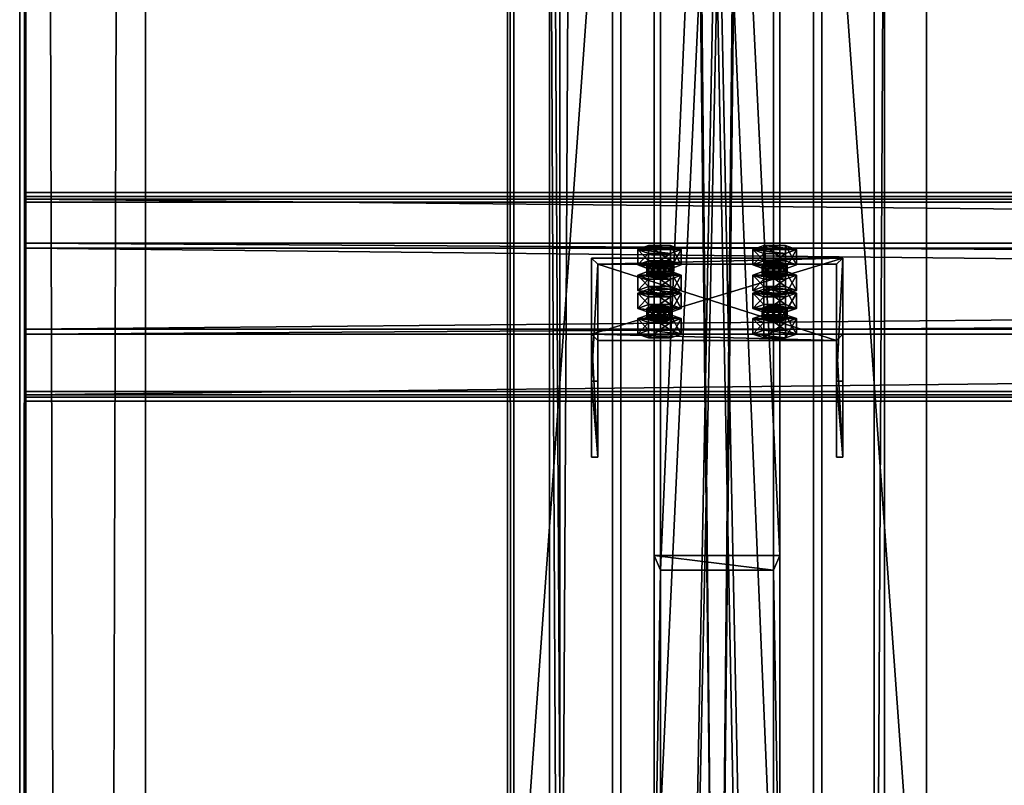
# Model space of a CAD drawing. Header units: millimetres. Extents: x -333 to 67333, y -930 to 39730.
# Tile 864 of 1056: x -333 to 137, y 34365 to 34731. Entities that reach past the tile are written whole.
import ezdxf

# ---------------------------------------------------------------- set-up
doc = ezdxf.new("R2010")
doc.units = ezdxf.units.MM
for name, color, linetype in [('13', 7, 'Continuous'), ('5', 7, 'Continuous'), ('6', 7, 'Continuous'), ('7', 7, 'Continuous'), ('8', 7, 'Continuous'), ('95', 7, 'Continuous'), ('99', 7, 'Continuous')]:
    doc.layers.add(name, color=color, linetype=linetype)

msp = doc.modelspace()

# ---------------------------------------------------------------- meshes
at = {"layer": '13', "color": 30}
mesh = msp.add_polyface(dxfattribs=at)
corners = [(-332.99, 19390.98, 7560.75), (-332.99, 19378.52, 7502.06), (-332.99, 39710.84, 3185.56), (-332.99, 39723.3, 3244.25), (-329.99, 19378.52, 7502.06), (-329.99, 39710.84, 3185.56), (-329.99, 19390.35, 7557.82), (-329.99, 39722.68, 3241.32), (-272.99, 19390.35, 7557.82), (-272.99, 39722.68, 3241.32), (-272.99, 19390.98, 7560.75), (-272.99, 39723.3, 3244.25)]
mesh.append_faces([[corners[k] for k in face] for face in [(0, 2, 3, 3), (1, 5, 2, 2), (4, 7, 5, 5), (6, 9, 7, 7), (8, 11, 9, 9), (10, 3, 11, 11), (0, 4, 1, 1), (8, 0, 10, 10), (7, 2, 5, 5)]], dxfattribs={"vtx0": -1, "color": 30})
mesh.append_faces([[corners[k] for k in face] for face in [(4, 0, 6, 6), (6, 0, 8, 8), (3, 7, 11, 11)]], dxfattribs={"vtx0": -1, "vtx1": -1, "color": 30})
mesh.append_faces([[corners[k] for k in face] for face in [(7, 3, 2, 2)]], dxfattribs={"vtx0": -1, "vtx2": -1, "vtx3": -1, "color": 30})
mesh.append_faces([[corners[k] for k in face] for face in [(9, 11, 7, 7)]], dxfattribs={"vtx1": -1, "color": 30})
mesh.append_faces([[corners[k] for k in face] for face in [(0, 1, 2, 2), (1, 4, 5, 5), (4, 6, 7, 7), (6, 8, 9, 9), (8, 10, 11, 11), (10, 0, 3, 3)]], dxfattribs={"vtx2": -1, "vtx3": -1, "color": 30})
mesh = msp.add_polyface(dxfattribs=at)
corners = [(-100, 29475, 2980), (-50, 29475, 2980), (-50, 38614.7, 2980), (-100, 38614.7, 2980), (-50, 29475, 2983), (-50, 38614.7, 2983), (-97, 29475, 2983), (-97, 38614.7, 2983), (-97, 29475, 3030), (-97, 38614.7, 3030), (-100, 29475, 3030), (-100, 38614.7, 3030)]
mesh.append_faces([[corners[k] for k in face] for face in [(0, 2, 3, 3), (1, 5, 2, 2), (4, 7, 5, 5), (6, 9, 7, 7), (8, 11, 9, 9), (10, 3, 11, 11), (0, 4, 1, 1), (8, 0, 10, 10), (7, 2, 5, 5)]], dxfattribs={"vtx0": -1, "color": 30})
mesh.append_faces([[corners[k] for k in face] for face in [(4, 0, 6, 6), (6, 0, 8, 8), (3, 7, 11, 11)]], dxfattribs={"vtx0": -1, "vtx1": -1, "color": 30})
mesh.append_faces([[corners[k] for k in face] for face in [(7, 3, 2, 2)]], dxfattribs={"vtx0": -1, "vtx2": -1, "vtx3": -1, "color": 30})
mesh.append_faces([[corners[k] for k in face] for face in [(9, 11, 7, 7)]], dxfattribs={"vtx1": -1, "color": 30})
mesh.append_faces([[corners[k] for k in face] for face in [(0, 1, 2, 2), (1, 4, 5, 5), (4, 6, 7, 7), (6, 8, 9, 9), (8, 10, 11, 11), (10, 0, 3, 3)]], dxfattribs={"vtx2": -1, "vtx3": -1, "color": 30})
mesh = msp.add_polyface(dxfattribs=at)
corners = [(-330.01, 34551.68, 4335.28), (-330.01, 34624.07, 4319.89), (6099.99, 34624.07, 4319.89), (6099.99, 34551.68, 4335.28), (-330.01, 34582.9, 4126.22), (6099.99, 34582.9, 4126.22), (-330.01, 34643.55, 4113.33), (6099.99, 34643.55, 4113.33), (-330.01, 34646.25, 4126.05), (6099.99, 34646.25, 4126.05), (-330.01, 34648.2, 4125.63), (6099.99, 34648.2, 4125.63), (-330.01, 34645.09, 4110.96), (6099.99, 34645.09, 4110.96), (-330.01, 34580.53, 4124.68), (6099.99, 34580.53, 4124.68), (-330.01, 34621.69, 4318.35), (6099.99, 34621.69, 4318.35), (-330.01, 34553.22, 4332.91), (6099.99, 34553.22, 4332.91), (-330.01, 34550.52, 4320.19), (6099.99, 34550.52, 4320.19), (-330.01, 34548.56, 4320.61), (6099.99, 34548.56, 4320.61)]
mesh.append_faces([[corners[k] for k in face] for face in [(0, 2, 3, 3), (1, 5, 2, 2), (4, 7, 5, 5), (6, 9, 7, 7), (8, 11, 9, 9), (10, 13, 11, 11), (12, 15, 13, 13), (14, 17, 15, 15), (16, 19, 17, 17), (18, 21, 19, 19), (20, 23, 21, 21), (22, 3, 23, 23), (8, 12, 10, 10), (20, 0, 22, 22), (11, 7, 9, 9), (3, 21, 23, 23)]], dxfattribs={"vtx0": -1, "color": 30})
mesh.append_faces([[corners[k] for k in face] for face in [(12, 6, 14, 14), (14, 1, 16, 16), (16, 0, 18, 18), (18, 0, 20, 20), (2, 19, 3, 3), (19, 2, 17, 17), (17, 2, 15, 15), (15, 5, 13, 13), (21, 3, 19, 19)]], dxfattribs={"vtx0": -1, "vtx1": -1, "color": 30})
mesh.append_faces([[corners[k] for k in face] for face in [(12, 8, 6, 6), (14, 6, 4, 4), (14, 4, 1, 1), (16, 1, 0, 0), (7, 11, 13, 13), (15, 2, 5, 5), (13, 5, 7, 7)]], dxfattribs={"vtx0": -1, "vtx2": -1, "vtx3": -1, "color": 30})
mesh.append_faces([[corners[k] for k in face] for face in [(0, 1, 2, 2), (1, 4, 5, 5), (4, 6, 7, 7), (6, 8, 9, 9), (8, 10, 11, 11), (10, 12, 13, 13), (12, 14, 15, 15), (14, 16, 17, 17), (16, 18, 19, 19), (18, 20, 21, 21), (20, 22, 23, 23), (22, 0, 3, 3)]], dxfattribs={"vtx2": -1, "vtx3": -1, "color": 30})
at = {"layer": '5', "color": 131}
mesh = msp.add_polyface(dxfattribs=at)
corners = [(-46, 38614.7, 2984), (46, 38614.7, 2984), (46, 29415, 2984), (-46, 29415, 2984), (46, 38614.7, 3076), (46, 29415, 3076), (-46, 38614.7, 3076), (-46, 29415, 3076), (-50, 38614.7, 2980), (-50, 38614.7, 3080), (-50, 29415, 3080), (-50, 29415, 2980), (50, 38614.7, 3080), (50, 29415, 3080), (50, 38614.7, 2980), (50, 29415, 2980)]
mesh.append_faces([[corners[k] for k in face] for face in [(0, 2, 3, 3), (1, 5, 2, 2), (4, 7, 5, 5), (6, 3, 7, 7), (8, 10, 11, 11), (9, 13, 10, 10), (12, 15, 13, 13), (14, 11, 15, 15)]], dxfattribs={"vtx0": -1, "color": 131})
mesh.append_faces([[corners[k] for k in face] for face in [(9, 6, 12, 12), (6, 8, 0, 0), (0, 8, 1, 1), (12, 4, 14, 14), (4, 12, 6, 6), (14, 1, 8, 8), (11, 3, 15, 15), (3, 10, 7, 7), (7, 10, 5, 5), (15, 2, 13, 13), (2, 15, 3, 3), (13, 5, 10, 10)]], dxfattribs={"vtx0": -1, "vtx1": -1, "color": 131})
mesh.append_faces([[corners[k] for k in face] for face in [(6, 9, 8, 8), (14, 4, 1, 1), (3, 11, 10, 10), (13, 2, 5, 5)]], dxfattribs={"vtx0": -1, "vtx2": -1, "vtx3": -1, "color": 131})
mesh.append_faces([[corners[k] for k in face] for face in [(0, 1, 2, 2), (1, 4, 5, 5), (4, 6, 7, 7), (6, 0, 3, 3), (8, 9, 10, 10), (9, 12, 13, 13), (12, 14, 15, 15), (14, 8, 11, 11)]], dxfattribs={"vtx2": -1, "vtx3": -1, "color": 131})
at = {"layer": '6', "color": 2}
mesh = msp.add_polyface(dxfattribs=at)
corners = [(75, 30885.22, 4751.68), (-75, 30885.22, 4751.68), (-75, 38624.7, 3106.65), (75, 38624.7, 3106.65), (-75, 30916.41, 4898.4), (-75, 38774.7, 3228.12), (75, 30916.41, 4898.4), (75, 38774.7, 3228.12), (80, 30884.18, 4746.79), (80, 30917.45, 4903.29), (80, 38779.7, 3232.17), (80, 38619.7, 3102.61), (-80, 30917.45, 4903.29), (-80, 38779.7, 3232.17), (-80, 30884.18, 4746.79), (-80, 38619.7, 3102.61)]
mesh.append_faces([[corners[k] for k in face] for face in [(0, 2, 3, 3), (1, 5, 2, 2), (4, 7, 5, 5), (6, 3, 7, 7), (8, 10, 11, 11), (9, 13, 10, 10), (12, 15, 13, 13), (14, 11, 15, 15)]], dxfattribs={"vtx0": -1, "color": 2})
mesh.append_faces([[corners[k] for k in face] for face in [(9, 6, 12, 12), (6, 8, 0, 0), (0, 8, 1, 1), (12, 4, 14, 14), (4, 12, 6, 6), (14, 1, 8, 8), (11, 3, 15, 15), (3, 10, 7, 7), (7, 10, 5, 5), (15, 2, 13, 13), (2, 15, 3, 3), (13, 5, 10, 10)]], dxfattribs={"vtx0": -1, "vtx1": -1, "color": 2})
mesh.append_faces([[corners[k] for k in face] for face in [(6, 9, 8, 8), (14, 4, 1, 1), (3, 11, 10, 10), (13, 2, 5, 5)]], dxfattribs={"vtx0": -1, "vtx2": -1, "vtx3": -1, "color": 2})
mesh.append_faces([[corners[k] for k in face] for face in [(0, 1, 2, 2), (1, 4, 5, 5), (4, 6, 7, 7), (6, 0, 3, 3), (8, 9, 10, 10), (9, 12, 13, 13), (12, 14, 15, 15), (14, 8, 11, 11)]], dxfattribs={"vtx2": -1, "vtx3": -1, "color": 2})
at = {"layer": '7', "color": 6}
mesh = msp.add_polyface(dxfattribs=at)
corners = [(60, 34616.91, 4295.86), (-60, 34616.91, 4295.86), (-60, 34580.53, 4124.68), (60, 34580.53, 4124.68), (-60, 34558.22, 4308.33), (-60, 34521.84, 4137.15), (-57, 34558.22, 4308.33), (-57, 34521.84, 4137.15), (-57, 34613.98, 4296.48), (-57, 34577.59, 4125.3), (57, 34613.98, 4296.48), (57, 34577.59, 4125.3), (57, 34558.22, 4308.33), (57, 34521.84, 4137.15), (60, 34558.22, 4308.33), (60, 34521.84, 4137.15)]
mesh.append_faces([[corners[k] for k in face] for face in [(0, 2, 3, 3), (1, 5, 2, 2), (4, 7, 5, 5), (6, 9, 7, 7), (8, 11, 9, 9), (10, 13, 11, 11), (12, 15, 13, 13), (14, 3, 15, 15), (12, 0, 14, 14), (7, 2, 5, 5)]], dxfattribs={"vtx0": -1, "color": 6})
mesh.append_faces([[corners[k] for k in face] for face in [(1, 8, 4, 4), (8, 0, 10, 10), (10, 0, 12, 12), (3, 11, 15, 15), (11, 2, 9, 9), (9, 2, 7, 7)]], dxfattribs={"vtx0": -1, "vtx1": -1, "color": 6})
mesh.append_faces([[corners[k] for k in face] for face in [(8, 1, 0, 0), (11, 3, 2, 2)]], dxfattribs={"vtx0": -1, "vtx2": -1, "vtx3": -1, "color": 6})
mesh.append_faces([[corners[k] for k in face] for face in [(6, 4, 8, 8), (13, 15, 11, 11)]], dxfattribs={"vtx1": -1, "color": 6})
mesh.append_faces([[corners[k] for k in face] for face in [(0, 1, 2, 2), (1, 4, 5, 5), (4, 6, 7, 7), (6, 8, 9, 9), (8, 10, 11, 11), (10, 12, 13, 13), (12, 14, 15, 15), (14, 0, 3, 3)]], dxfattribs={"vtx2": -1, "vtx3": -1, "color": 6})
at = {"layer": '8', "color": 253}
mesh = msp.add_polyface(dxfattribs=at)
corners = [(27, 34292.84, 4022.28), (-27, 34292.84, 4022.28), (-27, 35569.64, 3080), (27, 35569.64, 3080), (-27, 34467.87, 3985.08), (-27, 35694.26, 3080), (27, 34467.87, 3985.08), (27, 35694.26, 3080), (30, 34285.74, 4023.79), (30, 34474.96, 3983.57), (30, 35699.31, 3080), (30, 35564.59, 3080), (-30, 34474.96, 3983.57), (-30, 35699.31, 3080), (-30, 34285.74, 4023.79), (-30, 35564.59, 3080)]
mesh.append_faces([[corners[k] for k in face] for face in [(0, 2, 3, 3), (1, 5, 2, 2), (4, 7, 5, 5), (6, 3, 7, 7), (8, 10, 11, 11), (9, 13, 10, 10), (12, 15, 13, 13), (14, 11, 15, 15)]], dxfattribs={"vtx0": -1, "color": 253})
mesh.append_faces([[corners[k] for k in face] for face in [(9, 6, 12, 12), (6, 8, 0, 0), (0, 8, 1, 1), (12, 4, 14, 14), (4, 12, 6, 6), (14, 1, 8, 8), (11, 3, 15, 15), (3, 10, 7, 7), (7, 10, 5, 5), (15, 2, 13, 13), (2, 15, 3, 3), (13, 5, 10, 10)]], dxfattribs={"vtx0": -1, "vtx1": -1, "color": 253})
mesh.append_faces([[corners[k] for k in face] for face in [(6, 9, 8, 8), (14, 4, 1, 1), (3, 11, 10, 10), (13, 2, 5, 5)]], dxfattribs={"vtx0": -1, "vtx2": -1, "vtx3": -1, "color": 253})
mesh.append_faces([[corners[k] for k in face] for face in [(0, 1, 2, 2), (1, 4, 5, 5), (4, 6, 7, 7), (6, 0, 3, 3), (8, 9, 10, 10), (9, 12, 13, 13), (12, 14, 15, 15), (14, 8, 11, 11)]], dxfattribs={"vtx2": -1, "vtx3": -1, "color": 253})
at = {"layer": '95', "color": 20}
mesh = msp.add_polyface(dxfattribs=at)
corners = [(-21.5, 34613.67, 4270.99), (-22.3, 34613.05, 4268.05), (-22.3, 34608.16, 4269.09), (-32.7, 34613.05, 4268.05), (-33.5, 34613.67, 4270.99), (-33.5, 34608.78, 4272.03), (-32.7, 34614.29, 4273.92), (-32.7, 34609.4, 4274.96), (-30.5, 34614.75, 4276.07), (-30.5, 34609.86, 4277.11), (-27.5, 34614.92, 4276.86), (-27.5, 34610.03, 4277.9), (-24.5, 34614.75, 4276.07), (-24.5, 34609.86, 4277.11), (-22.3, 34614.29, 4273.92), (-22.3, 34609.4, 4274.96), (-21.5, 34608.78, 4272.03), (-24.5, 34612.59, 4265.9), (-30.5, 34612.59, 4265.9), (-27.5, 34612.42, 4265.12), (-17.11, 34621.01, 4269.43), (-22.3, 34619.14, 4260.62), (-22.3, 34611.8, 4262.18), (-17.11, 34613.67, 4270.99), (-32.7, 34619.14, 4260.62), (-32.7, 34611.8, 4262.18), (-37.89, 34621.01, 4269.43), (-37.89, 34613.67, 4270.99), (-32.7, 34622.88, 4278.23), (-32.7, 34615.54, 4279.79), (-22.3, 34622.88, 4278.23), (-22.3, 34615.54, 4279.79)]
mesh.append_faces([[corners[k] for k in face] for face in [(6, 9, 7, 7), (8, 11, 9, 9), (10, 13, 11, 11), (12, 15, 13, 13), (17, 18, 19, 19), (8, 12, 10, 10), (20, 22, 23, 23), (21, 25, 22, 22), (24, 27, 25, 25), (26, 29, 27, 27), (28, 31, 29, 29), (30, 23, 31, 31), (21, 26, 24, 24), (28, 20, 30, 30), (23, 29, 31, 31), (27, 22, 25, 25)]], dxfattribs={"vtx0": -1, "color": 20})
mesh.append_faces([[corners[k] for k in face] for face in [(18, 17, 3, 3), (3, 1, 4, 4), (4, 0, 6, 6), (6, 14, 8, 8), (26, 20, 28, 28), (29, 22, 27, 27)]], dxfattribs={"vtx0": -1, "vtx1": -1, "color": 20})
mesh.append_faces([[corners[k] for k in face] for face in [(3, 17, 1, 1), (4, 1, 0, 0), (6, 0, 14, 14), (8, 14, 12, 12), (26, 21, 20, 20), (29, 23, 22, 22)]], dxfattribs={"vtx0": -1, "vtx2": -1, "vtx3": -1, "color": 20})
mesh.append_faces([[corners[k] for k in face] for face in [(0, 1, 2, 2), (3, 4, 5, 5), (4, 6, 7, 7), (6, 8, 9, 9), (8, 10, 11, 11), (10, 12, 13, 13), (12, 14, 15, 15), (14, 0, 16, 16), (20, 21, 22, 22), (21, 24, 25, 25), (24, 26, 27, 27), (26, 28, 29, 29), (28, 30, 31, 31), (30, 20, 23, 23)]], dxfattribs={"vtx2": -1, "vtx3": -1, "color": 20})
mesh = msp.add_polyface(dxfattribs=at)
corners = [(33.5, 34613.67, 4270.99), (32.7, 34613.05, 4268.05), (32.7, 34608.16, 4269.09), (22.3, 34613.05, 4268.05), (21.5, 34613.67, 4270.99), (21.5, 34608.78, 4272.03), (22.3, 34614.29, 4273.92), (22.3, 34609.4, 4274.96), (24.5, 34614.75, 4276.07), (24.5, 34609.86, 4277.11), (27.5, 34614.92, 4276.86), (27.5, 34610.03, 4277.9), (30.5, 34614.75, 4276.07), (30.5, 34609.86, 4277.11), (32.7, 34614.29, 4273.92), (32.7, 34609.4, 4274.96), (33.5, 34608.78, 4272.03), (30.5, 34612.59, 4265.9), (24.5, 34612.59, 4265.9), (27.5, 34612.42, 4265.12), (37.89, 34621.01, 4269.43), (32.7, 34619.14, 4260.62), (32.7, 34611.8, 4262.18), (37.89, 34613.67, 4270.99), (22.3, 34619.14, 4260.62), (22.3, 34611.8, 4262.18), (17.11, 34621.01, 4269.43), (17.11, 34613.67, 4270.99), (22.3, 34622.88, 4278.23), (22.3, 34615.54, 4279.79), (32.7, 34622.88, 4278.23), (32.7, 34615.54, 4279.79)]
mesh.append_faces([[corners[k] for k in face] for face in [(6, 9, 7, 7), (8, 11, 9, 9), (10, 13, 11, 11), (12, 15, 13, 13), (17, 18, 19, 19), (8, 12, 10, 10), (20, 22, 23, 23), (21, 25, 22, 22), (24, 27, 25, 25), (26, 29, 27, 27), (28, 31, 29, 29), (30, 23, 31, 31), (21, 26, 24, 24), (28, 20, 30, 30), (23, 29, 31, 31), (27, 22, 25, 25)]], dxfattribs={"vtx0": -1, "color": 20})
mesh.append_faces([[corners[k] for k in face] for face in [(18, 17, 3, 3), (3, 1, 4, 4), (4, 0, 6, 6), (6, 14, 8, 8), (26, 20, 28, 28), (29, 22, 27, 27)]], dxfattribs={"vtx0": -1, "vtx1": -1, "color": 20})
mesh.append_faces([[corners[k] for k in face] for face in [(3, 17, 1, 1), (4, 1, 0, 0), (6, 0, 14, 14), (8, 14, 12, 12), (26, 21, 20, 20), (29, 23, 22, 22)]], dxfattribs={"vtx0": -1, "vtx2": -1, "vtx3": -1, "color": 20})
mesh.append_faces([[corners[k] for k in face] for face in [(0, 1, 2, 2), (3, 4, 5, 5), (4, 6, 7, 7), (6, 8, 9, 9), (8, 10, 11, 11), (10, 12, 13, 13), (12, 14, 15, 15), (14, 0, 16, 16), (20, 21, 22, 22), (21, 24, 25, 25), (24, 26, 27, 27), (26, 28, 29, 29), (28, 30, 31, 31), (30, 20, 23, 23)]], dxfattribs={"vtx2": -1, "vtx3": -1, "color": 20})
mesh = msp.add_polyface(dxfattribs=at)
corners = [(-21.5, 34613.67, 4270.99), (-22.3, 34608.16, 4269.09), (-21.5, 34608.78, 4272.03), (-22.3, 34613.05, 4268.05), (-24.5, 34612.59, 4265.9), (-24.5, 34607.7, 4266.94), (-27.5, 34612.42, 4265.12), (-27.5, 34607.53, 4266.16), (-30.5, 34612.59, 4265.9), (-30.5, 34607.7, 4266.94), (-32.7, 34613.05, 4268.05), (-32.7, 34608.16, 4269.09), (-33.5, 34608.78, 4272.03), (-33.5, 34613.67, 4270.99), (-32.7, 34609.4, 4274.96), (-22.3, 34614.29, 4273.92), (-22.3, 34609.4, 4274.96), (-27.5, 34610.03, 4277.9), (-24.5, 34609.86, 4277.11), (-30.5, 34609.86, 4277.11), (-17.11, 34608.78, 4272.03), (-22.3, 34606.91, 4263.22), (-22.3, 34599.57, 4264.78), (-17.11, 34601.44, 4273.59), (-32.7, 34606.91, 4263.22), (-32.7, 34599.57, 4264.78), (-37.89, 34608.78, 4272.03), (-37.89, 34601.44, 4273.59), (-32.7, 34610.65, 4280.83), (-32.7, 34603.31, 4282.39), (-22.3, 34610.65, 4280.83), (-22.3, 34603.31, 4282.39), (-37.89, 34600.22, 4171.61), (-17.11, 34600.22, 4171.61), (-32.7, 34602.09, 4180.42), (-22.3, 34602.09, 4180.42)]
mesh.append_faces([[corners[k] for k in face] for face in [(0, 1, 2, 2), (3, 5, 1, 1), (4, 7, 5, 5), (6, 9, 7, 7), (8, 11, 9, 9), (10, 12, 11, 11), (13, 14, 12, 12), (15, 2, 16, 16), (16, 17, 18, 18), (11, 7, 9, 9), (20, 22, 23, 23), (21, 25, 22, 22), (24, 27, 25, 25), (26, 29, 27, 27), (28, 31, 29, 29), (30, 23, 31, 31), (21, 26, 24, 24), (28, 20, 30, 30), (23, 29, 31, 31), (34, 33, 35, 35)]], dxfattribs={"vtx0": -1, "color": 20})
mesh.append_faces([[corners[k] for k in face] for face in [(17, 16, 19, 19), (19, 2, 14, 14), (14, 2, 12, 12), (12, 1, 11, 11), (26, 20, 28, 28), (29, 22, 27, 27), (32, 33, 34, 34)]], dxfattribs={"vtx0": -1, "vtx1": -1, "color": 20})
mesh.append_faces([[corners[k] for k in face] for face in [(19, 16, 2, 2), (12, 2, 1, 1), (11, 1, 5, 5), (11, 5, 7, 7), (26, 21, 20, 20)]], dxfattribs={"vtx0": -1, "vtx2": -1, "vtx3": -1, "color": 20})
mesh.append_faces([[corners[k] for k in face] for face in [(3, 4, 5, 5), (4, 6, 7, 7), (6, 8, 9, 9), (8, 10, 11, 11), (20, 21, 22, 22), (21, 24, 25, 25), (24, 26, 27, 27), (26, 28, 29, 29), (28, 30, 31, 31), (30, 20, 23, 23)]], dxfattribs={"vtx2": -1, "vtx3": -1, "color": 20})
mesh = msp.add_polyface(dxfattribs=at)
corners = [(33.5, 34613.67, 4270.99), (32.7, 34608.16, 4269.09), (33.5, 34608.78, 4272.03), (32.7, 34613.05, 4268.05), (30.5, 34612.59, 4265.9), (30.5, 34607.7, 4266.94), (27.5, 34612.42, 4265.12), (27.5, 34607.53, 4266.16), (24.5, 34612.59, 4265.9), (24.5, 34607.7, 4266.94), (22.3, 34613.05, 4268.05), (22.3, 34608.16, 4269.09), (21.5, 34608.78, 4272.03), (21.5, 34613.67, 4270.99), (22.3, 34609.4, 4274.96), (32.7, 34614.29, 4273.92), (32.7, 34609.4, 4274.96), (27.5, 34610.03, 4277.9), (30.5, 34609.86, 4277.11), (24.5, 34609.86, 4277.11), (37.89, 34608.78, 4272.03), (32.7, 34606.91, 4263.22), (32.7, 34599.57, 4264.78), (37.89, 34601.44, 4273.59), (22.3, 34606.91, 4263.22), (22.3, 34599.57, 4264.78), (17.11, 34608.78, 4272.03), (17.11, 34601.44, 4273.59), (22.3, 34610.65, 4280.83), (22.3, 34603.31, 4282.39), (32.7, 34610.65, 4280.83), (32.7, 34603.31, 4282.39), (17.11, 34600.22, 4171.61), (37.89, 34600.22, 4171.61), (22.3, 34602.09, 4180.42), (32.7, 34602.09, 4180.42)]
mesh.append_faces([[corners[k] for k in face] for face in [(0, 1, 2, 2), (3, 5, 1, 1), (4, 7, 5, 5), (6, 9, 7, 7), (8, 11, 9, 9), (10, 12, 11, 11), (13, 14, 12, 12), (15, 2, 16, 16), (16, 17, 18, 18), (11, 7, 9, 9), (20, 22, 23, 23), (21, 25, 22, 22), (24, 27, 25, 25), (26, 29, 27, 27), (28, 31, 29, 29), (30, 23, 31, 31), (21, 26, 24, 24), (28, 20, 30, 30), (23, 29, 31, 31), (34, 33, 35, 35)]], dxfattribs={"vtx0": -1, "color": 20})
mesh.append_faces([[corners[k] for k in face] for face in [(17, 16, 19, 19), (19, 2, 14, 14), (14, 2, 12, 12), (12, 5, 11, 11), (26, 20, 28, 28), (29, 22, 27, 27), (32, 33, 34, 34)]], dxfattribs={"vtx0": -1, "vtx1": -1, "color": 20})
mesh.append_faces([[corners[k] for k in face] for face in [(19, 16, 2, 2), (12, 2, 1, 1), (12, 1, 5, 5), (11, 5, 7, 7), (26, 21, 20, 20)]], dxfattribs={"vtx0": -1, "vtx2": -1, "vtx3": -1, "color": 20})
mesh.append_faces([[corners[k] for k in face] for face in [(3, 4, 5, 5), (4, 6, 7, 7), (6, 8, 9, 9), (8, 10, 11, 11), (20, 21, 22, 22), (21, 24, 25, 25), (24, 26, 27, 27), (26, 28, 29, 29), (28, 30, 31, 31), (30, 20, 23, 23)]], dxfattribs={"vtx2": -1, "vtx3": -1, "color": 20})
mesh = msp.add_polyface(dxfattribs=at)
corners = [(-32.7, 34603.31, 4282.39), (-17.11, 34601.44, 4273.59), (-22.3, 34599.57, 4264.78), (-37.89, 34601.44, 4273.59), (-32.7, 34599.57, 4264.78), (-21.5, 34592.88, 4173.17), (-22.3, 34592.26, 4170.24), (-22.3, 34587.37, 4171.28), (-32.7, 34592.26, 4170.24), (-33.5, 34592.88, 4173.17), (-33.5, 34587.99, 4174.21), (-32.7, 34593.5, 4176.11), (-32.7, 34588.61, 4177.15), (-30.5, 34593.96, 4178.26), (-30.5, 34589.07, 4179.29), (-27.5, 34594.13, 4179.04), (-27.5, 34589.24, 4180.08), (-24.5, 34593.96, 4178.26), (-24.5, 34589.07, 4179.29), (-22.3, 34593.5, 4176.11), (-22.3, 34588.61, 4177.15), (-21.5, 34587.99, 4174.21), (-24.5, 34591.8, 4168.09), (-30.5, 34591.8, 4168.09), (-27.5, 34591.63, 4167.3), (-17.11, 34600.22, 4171.61), (-22.3, 34598.34, 4162.81), (-22.3, 34591.01, 4164.37), (-17.11, 34592.88, 4173.17), (-32.7, 34598.34, 4162.81), (-32.7, 34591.01, 4164.37), (-37.89, 34600.22, 4171.61), (-37.89, 34592.88, 4173.17), (-32.7, 34602.09, 4180.42), (-32.7, 34594.75, 4181.98), (-22.3, 34602.09, 4180.42), (-22.3, 34594.75, 4181.98)]
mesh.append_faces([[corners[k] for k in face] for face in [(3, 2, 4, 4), (11, 14, 12, 12), (13, 16, 14, 14), (15, 18, 16, 16), (17, 20, 18, 18), (22, 23, 24, 24), (13, 17, 15, 15), (25, 27, 28, 28), (26, 30, 27, 27), (29, 32, 30, 30), (31, 34, 32, 32), (33, 36, 34, 34), (35, 28, 36, 36), (26, 31, 29, 29), (28, 34, 36, 36), (32, 27, 30, 30)]], dxfattribs={"vtx0": -1, "color": 20})
mesh.append_faces([[corners[k] for k in face] for face in [(23, 22, 8, 8), (8, 6, 9, 9), (9, 5, 11, 11), (11, 19, 13, 13), (34, 27, 32, 32)]], dxfattribs={"vtx0": -1, "vtx1": -1, "color": 20})
mesh.append_faces([[corners[k] for k in face] for face in [(0, 1, 2, 2), (8, 22, 6, 6), (9, 6, 5, 5), (11, 5, 19, 19), (13, 19, 17, 17), (31, 26, 25, 25), (34, 28, 27, 27)]], dxfattribs={"vtx0": -1, "vtx2": -1, "vtx3": -1, "color": 20})
mesh.append_faces([[corners[k] for k in face] for face in [(5, 6, 7, 7), (8, 9, 10, 10), (9, 11, 12, 12), (11, 13, 14, 14), (13, 15, 16, 16), (15, 17, 18, 18), (17, 19, 20, 20), (19, 5, 21, 21), (25, 26, 27, 27), (26, 29, 30, 30), (29, 31, 32, 32), (31, 33, 34, 34), (33, 35, 36, 36), (35, 25, 28, 28)]], dxfattribs={"vtx2": -1, "vtx3": -1, "color": 20})
mesh = msp.add_polyface(dxfattribs=at)
corners = [(22.3, 34603.31, 4282.39), (37.89, 34601.44, 4273.59), (32.7, 34599.57, 4264.78), (17.11, 34601.44, 4273.59), (22.3, 34599.57, 4264.78), (33.5, 34592.88, 4173.17), (32.7, 34592.26, 4170.24), (32.7, 34587.37, 4171.28), (22.3, 34592.26, 4170.24), (21.5, 34592.88, 4173.17), (21.5, 34587.99, 4174.21), (22.3, 34593.5, 4176.11), (22.3, 34588.61, 4177.15), (24.5, 34593.96, 4178.26), (24.5, 34589.07, 4179.29), (27.5, 34594.13, 4179.04), (27.5, 34589.24, 4180.08), (30.5, 34593.96, 4178.26), (30.5, 34589.07, 4179.29), (32.7, 34593.5, 4176.11), (32.7, 34588.61, 4177.15), (33.5, 34587.99, 4174.21), (30.5, 34591.8, 4168.09), (24.5, 34591.8, 4168.09), (27.5, 34591.63, 4167.3), (37.89, 34600.22, 4171.61), (32.7, 34598.34, 4162.81), (32.7, 34591.01, 4164.37), (37.89, 34592.88, 4173.17), (22.3, 34598.34, 4162.81), (22.3, 34591.01, 4164.37), (17.11, 34600.22, 4171.61), (17.11, 34592.88, 4173.17), (22.3, 34602.09, 4180.42), (22.3, 34594.75, 4181.98), (32.7, 34602.09, 4180.42), (32.7, 34594.75, 4181.98)]
mesh.append_faces([[corners[k] for k in face] for face in [(3, 2, 4, 4), (11, 14, 12, 12), (13, 16, 14, 14), (15, 18, 16, 16), (17, 20, 18, 18), (22, 23, 24, 24), (13, 17, 15, 15), (25, 27, 28, 28), (26, 30, 27, 27), (29, 32, 30, 30), (31, 34, 32, 32), (33, 36, 34, 34), (35, 28, 36, 36), (26, 31, 29, 29), (28, 34, 36, 36), (32, 27, 30, 30)]], dxfattribs={"vtx0": -1, "color": 20})
mesh.append_faces([[corners[k] for k in face] for face in [(23, 22, 8, 8), (8, 6, 9, 9), (9, 5, 11, 11), (11, 19, 13, 13), (34, 28, 32, 32)]], dxfattribs={"vtx0": -1, "vtx1": -1, "color": 20})
mesh.append_faces([[corners[k] for k in face] for face in [(0, 1, 2, 2), (8, 22, 6, 6), (9, 6, 5, 5), (11, 5, 19, 19), (13, 19, 17, 17), (31, 26, 25, 25), (32, 28, 27, 27)]], dxfattribs={"vtx0": -1, "vtx2": -1, "vtx3": -1, "color": 20})
mesh.append_faces([[corners[k] for k in face] for face in [(5, 6, 7, 7), (8, 9, 10, 10), (9, 11, 12, 12), (11, 13, 14, 14), (13, 15, 16, 16), (15, 17, 18, 18), (17, 19, 20, 20), (19, 5, 21, 21), (25, 26, 27, 27), (26, 29, 30, 30), (29, 31, 32, 32), (31, 33, 34, 34), (33, 35, 36, 36), (35, 25, 28, 28)]], dxfattribs={"vtx2": -1, "vtx3": -1, "color": 20})
mesh = msp.add_polyface(dxfattribs=at)
corners = [(-21.5, 34592.88, 4173.17), (-22.3, 34587.37, 4171.28), (-21.5, 34587.99, 4174.21), (-22.3, 34592.26, 4170.24), (-24.5, 34591.8, 4168.09), (-24.5, 34586.91, 4169.13), (-27.5, 34591.63, 4167.3), (-27.5, 34586.74, 4168.34), (-30.5, 34591.8, 4168.09), (-30.5, 34586.91, 4169.13), (-32.7, 34592.26, 4170.24), (-32.7, 34587.37, 4171.28), (-33.5, 34587.99, 4174.21), (-33.5, 34592.88, 4173.17), (-32.7, 34588.61, 4177.15), (-22.3, 34593.5, 4176.11), (-22.3, 34588.61, 4177.15), (-27.5, 34589.24, 4180.08), (-24.5, 34589.07, 4179.29), (-30.5, 34589.07, 4179.29), (-17.11, 34587.99, 4174.21), (-22.3, 34586.12, 4165.41), (-22.3, 34578.78, 4166.97), (-17.11, 34580.65, 4175.77), (-32.7, 34586.12, 4165.41), (-32.7, 34578.78, 4166.97), (-37.89, 34587.99, 4174.21), (-37.89, 34580.65, 4175.77), (-32.7, 34589.86, 4183.02), (-32.7, 34582.52, 4184.57), (-22.3, 34589.86, 4183.02), (-22.3, 34582.52, 4184.57)]
mesh.append_faces([[corners[k] for k in face] for face in [(0, 1, 2, 2), (3, 5, 1, 1), (4, 7, 5, 5), (6, 9, 7, 7), (8, 11, 9, 9), (10, 12, 11, 11), (13, 14, 12, 12), (15, 2, 16, 16), (16, 17, 18, 18), (11, 7, 9, 9), (20, 22, 23, 23), (21, 25, 22, 22), (24, 27, 25, 25), (26, 29, 27, 27), (28, 31, 29, 29), (30, 23, 31, 31), (21, 26, 24, 24), (28, 20, 30, 30), (23, 29, 31, 31), (27, 22, 25, 25)]], dxfattribs={"vtx0": -1, "color": 20})
mesh.append_faces([[corners[k] for k in face] for face in [(17, 16, 19, 19), (19, 2, 14, 14), (14, 2, 12, 12), (12, 1, 11, 11), (26, 20, 28, 28), (29, 23, 27, 27)]], dxfattribs={"vtx0": -1, "vtx1": -1, "color": 20})
mesh.append_faces([[corners[k] for k in face] for face in [(19, 16, 2, 2), (12, 2, 1, 1), (11, 1, 5, 5), (11, 5, 7, 7), (26, 21, 20, 20), (27, 23, 22, 22)]], dxfattribs={"vtx0": -1, "vtx2": -1, "vtx3": -1, "color": 20})
mesh.append_faces([[corners[k] for k in face] for face in [(3, 4, 5, 5), (4, 6, 7, 7), (6, 8, 9, 9), (8, 10, 11, 11), (20, 21, 22, 22), (21, 24, 25, 25), (24, 26, 27, 27), (26, 28, 29, 29), (28, 30, 31, 31), (30, 20, 23, 23)]], dxfattribs={"vtx2": -1, "vtx3": -1, "color": 20})
mesh = msp.add_polyface(dxfattribs=at)
corners = [(33.5, 34592.88, 4173.17), (32.7, 34587.37, 4171.28), (33.5, 34587.99, 4174.21), (32.7, 34592.26, 4170.24), (30.5, 34591.8, 4168.09), (30.5, 34586.91, 4169.13), (27.5, 34591.63, 4167.3), (27.5, 34586.74, 4168.34), (24.5, 34591.8, 4168.09), (24.5, 34586.91, 4169.13), (22.3, 34592.26, 4170.24), (22.3, 34587.37, 4171.28), (21.5, 34587.99, 4174.21), (21.5, 34592.88, 4173.17), (22.3, 34588.61, 4177.15), (32.7, 34593.5, 4176.11), (32.7, 34588.61, 4177.15), (27.5, 34589.24, 4180.08), (30.5, 34589.07, 4179.29), (24.5, 34589.07, 4179.29), (37.89, 34587.99, 4174.21), (32.7, 34586.12, 4165.41), (32.7, 34578.78, 4166.97), (37.89, 34580.65, 4175.77), (22.3, 34586.12, 4165.41), (22.3, 34578.78, 4166.97), (17.11, 34587.99, 4174.21), (17.11, 34580.65, 4175.77), (22.3, 34589.86, 4183.02), (22.3, 34582.52, 4184.57), (32.7, 34589.86, 4183.02), (32.7, 34582.52, 4184.57)]
mesh.append_faces([[corners[k] for k in face] for face in [(0, 1, 2, 2), (3, 5, 1, 1), (4, 7, 5, 5), (6, 9, 7, 7), (8, 11, 9, 9), (10, 12, 11, 11), (13, 14, 12, 12), (15, 2, 16, 16), (16, 17, 18, 18), (11, 7, 9, 9), (20, 22, 23, 23), (21, 25, 22, 22), (24, 27, 25, 25), (26, 29, 27, 27), (28, 31, 29, 29), (30, 23, 31, 31), (21, 26, 24, 24), (28, 20, 30, 30), (23, 29, 31, 31), (27, 22, 25, 25)]], dxfattribs={"vtx0": -1, "color": 20})
mesh.append_faces([[corners[k] for k in face] for face in [(17, 16, 19, 19), (19, 2, 14, 14), (14, 2, 12, 12), (12, 5, 11, 11), (26, 20, 28, 28), (29, 23, 27, 27)]], dxfattribs={"vtx0": -1, "vtx1": -1, "color": 20})
mesh.append_faces([[corners[k] for k in face] for face in [(19, 16, 2, 2), (12, 2, 1, 1), (12, 1, 5, 5), (11, 5, 7, 7), (26, 21, 20, 20), (27, 23, 22, 22)]], dxfattribs={"vtx0": -1, "vtx2": -1, "vtx3": -1, "color": 20})
mesh.append_faces([[corners[k] for k in face] for face in [(3, 4, 5, 5), (4, 6, 7, 7), (6, 8, 9, 9), (8, 10, 11, 11), (20, 21, 22, 22), (21, 24, 25, 25), (24, 26, 27, 27), (26, 28, 29, 29), (28, 30, 31, 31), (30, 20, 23, 23)]], dxfattribs={"vtx2": -1, "vtx3": -1, "color": 20})
at = {"layer": '99', "color": 7}
mesh = msp.add_polyface(dxfattribs=at)
corners = [(100, 1810, 1000), (-100, 1810, 1000), (-100, 4590, 1000), (100, 4590, 1000), (100, 1810, 2280), (-100, 1810, 2280), (100, 4590, 2280), (-100, 4590, 2280), (100, 0, 2950), (-100, 0, 2950), (-100, 38800, 2950), (100, 38800, 2950), (100, 38800, -700), (-100, 38800, -700), (-100, 0, -700), (100, 0, -700), (100, 36990, 2280), (-100, 36990, 2280), (-100, 34210, 2280), (100, 34210, 2280), (-100, 34210, 1000), (100, 34210, 1000), (-100, 36990, 1000), (100, 36990, 1000), (100, 19847.42, 2200), (-100, 19847.42, 2200), (-100, 18949.94, 2200), (100, 18949.94, 2200), (-100, 18949.94, 100), (100, 18949.94, 100), (-100, 19847.42, 100), (100, 19847.42, 100), (100, 30990, 2280), (-100, 30990, 2280), (-100, 28210, 2280), (100, 28210, 2280), (-100, 28210, 1000), (100, 28210, 1000), (-100, 30990, 1000), (100, 30990, 1000), (100, 24990, 2280), (-100, 24990, 2280), (-100, 22210, 2280), (100, 22210, 2280), (-100, 22210, 1000), (100, 22210, 1000), (-100, 24990, 1000), (100, 24990, 1000), (100, 16590, 2280), (-100, 16590, 2280), (-100, 13810, 2280), (100, 13810, 2280), (-100, 13810, 1000), (100, 13810, 1000), (-100, 16590, 1000), (100, 16590, 1000), (100, 10590, 1000), (100, 10590, 2280), (100, 7810, 2280), (100, 7810, 1000), (-100, 7810, 2280), (-100, 7810, 1000), (-100, 10590, 1000), (-100, 10590, 2280)]
mesh.append_faces([[corners[k] for k in face] for face in [(0, 2, 3, 3), (4, 1, 0, 0), (6, 5, 4, 4), (3, 7, 6, 6), (8, 10, 11, 11), (12, 10, 13, 13), (14, 12, 13, 13), (8, 14, 9, 9), (16, 18, 19, 19), (19, 20, 21, 21), (21, 22, 23, 23), (23, 17, 16, 16), (24, 26, 27, 27), (27, 28, 29, 29), (29, 30, 31, 31), (31, 25, 24, 24), (32, 34, 35, 35), (35, 36, 37, 37), (37, 38, 39, 39), (39, 33, 32, 32), (40, 42, 43, 43), (43, 44, 45, 45), (45, 46, 47, 47), (47, 41, 40, 40), (48, 50, 51, 51), (51, 52, 53, 53), (53, 54, 55, 55), (55, 49, 48, 48), (58, 61, 59, 59), (59, 62, 56, 56), (56, 63, 57, 57), (57, 60, 58, 58)]], dxfattribs={"vtx0": -1, "color": 7})
mesh.append_faces([[corners[k] for k in face] for face in [(29, 55, 27, 27), (55, 56, 53, 53), (27, 48, 24, 24), (15, 29, 12, 12), (0, 8, 4, 4), (4, 8, 6, 6), (58, 8, 57, 57), (51, 8, 48, 48), (43, 8, 40, 40), (35, 8, 32, 32), (19, 8, 16, 16), (12, 23, 11, 11), (31, 12, 29, 29), (23, 39, 21, 21), (11, 16, 8, 8), (32, 21, 39, 39), (21, 32, 19, 19), (40, 37, 47, 47), (37, 40, 35, 35), (24, 45, 31, 31), (45, 24, 43, 43), (57, 53, 56, 56), (53, 57, 51, 51), (6, 59, 3, 3), (59, 6, 58, 58), (42, 25, 44, 44), (25, 42, 26, 26), (44, 30, 46, 46), (36, 30, 38, 38), (20, 30, 22, 22), (9, 5, 10, 10), (5, 14, 1, 1), (1, 14, 2, 2), (61, 14, 62, 62), (52, 14, 54, 54), (28, 14, 30, 30), (10, 17, 13, 13), (17, 33, 18, 18), (13, 30, 14, 14), (38, 18, 33, 33), (18, 38, 20, 20), (46, 34, 41, 41), (34, 46, 36, 36), (26, 54, 28, 28), (62, 50, 63, 63), (50, 62, 52, 52), (2, 60, 7, 7), (60, 2, 61, 61)]], dxfattribs={"vtx0": -1, "vtx1": -1, "color": 7})
mesh.append_faces([[corners[k] for k in face] for face in [(55, 29, 0, 0), (55, 3, 59, 59), (29, 15, 0, 0), (6, 8, 58, 58), (57, 8, 51, 51), (48, 8, 43, 43), (40, 8, 35, 35), (32, 8, 19, 19), (23, 12, 31, 31), (23, 31, 45, 45), (23, 47, 37, 37), (43, 24, 48, 48), (46, 30, 36, 36), (38, 30, 20, 20), (2, 14, 61, 61), (62, 14, 52, 52), (54, 14, 28, 28), (17, 10, 5, 5), (17, 7, 60, 60), (17, 63, 50, 50), (17, 49, 42, 42), (17, 41, 34, 34), (13, 22, 30, 30), (49, 26, 42, 42)]], dxfattribs={"vtx0": -1, "vtx1": -1, "vtx2": -1, "vtx3": -1, "color": 7})
mesh.append_faces([[corners[k] for k in face] for face in [(55, 0, 3, 3), (55, 59, 56, 56), (27, 55, 48, 48), (0, 15, 8, 8), (23, 45, 47, 47), (23, 37, 39, 39), (11, 23, 16, 16), (44, 25, 30, 30), (5, 9, 14, 14), (17, 5, 7, 7), (17, 60, 63, 63), (17, 50, 49, 49), (17, 42, 41, 41), (17, 34, 33, 33), (13, 17, 22, 22), (26, 49, 54, 54)]], dxfattribs={"vtx0": -1, "vtx2": -1, "vtx3": -1, "color": 7})
mesh.append_faces([[corners[k] for k in face] for face in [(0, 1, 2, 2), (4, 5, 1, 1), (6, 7, 5, 5), (3, 2, 7, 7), (8, 9, 10, 10), (12, 11, 10, 10), (14, 15, 12, 12), (8, 15, 14, 14), (16, 17, 18, 18), (19, 18, 20, 20), (21, 20, 22, 22), (23, 22, 17, 17), (24, 25, 26, 26), (27, 26, 28, 28), (29, 28, 30, 30), (31, 30, 25, 25), (32, 33, 34, 34), (35, 34, 36, 36), (37, 36, 38, 38), (39, 38, 33, 33), (40, 41, 42, 42), (43, 42, 44, 44), (45, 44, 46, 46), (47, 46, 41, 41), (48, 49, 50, 50), (51, 50, 52, 52), (53, 52, 54, 54), (55, 54, 49, 49), (58, 60, 61, 61), (59, 61, 62, 62), (56, 62, 63, 63), (57, 63, 60, 60)]], dxfattribs={"vtx2": -1, "vtx3": -1, "color": 7})

doc.saveas('drawing.dxf')
